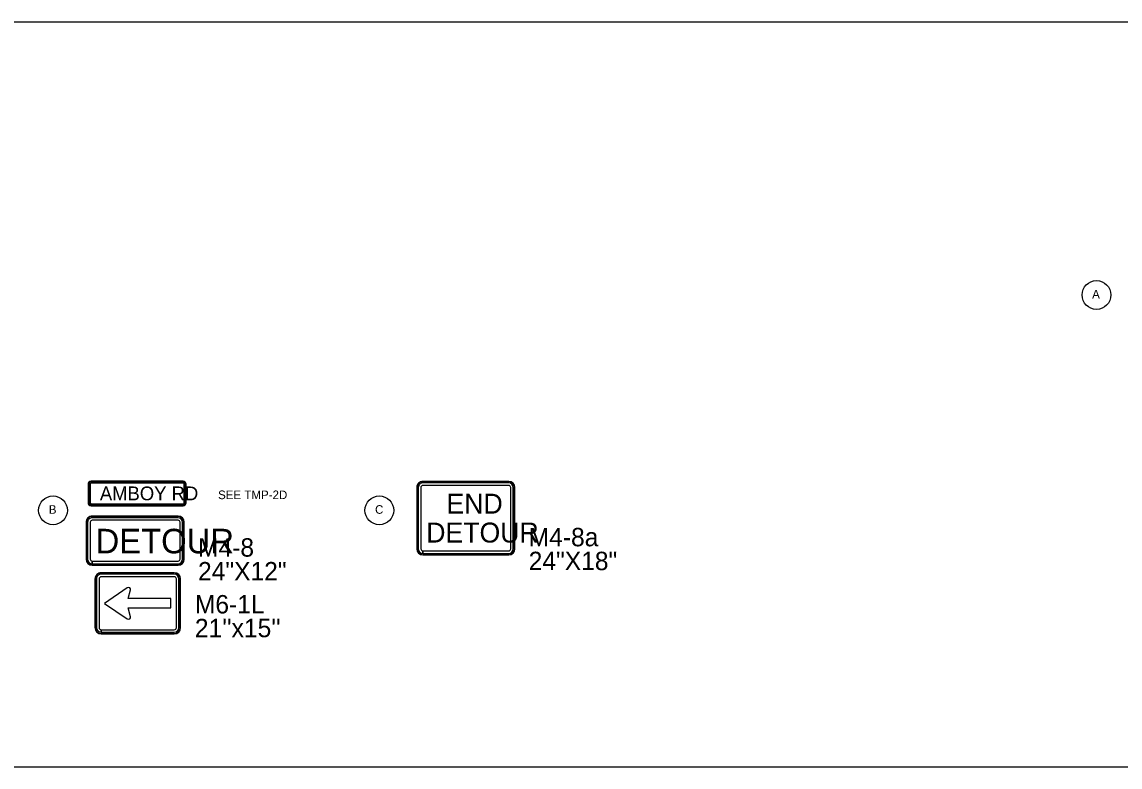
# Model space of a CAD drawing. Extents: x 886234 to 968767, y 455416 to 684046.
# Drawn here: x 940080 to 954413, y 536165 to 545883 of the extents above; entities that cross this region are included whole.
import ezdxf

# ---------------------------------------------------------------- set-up
doc = ezdxf.new("R2010")
doc.units = 0
for name, color, linetype in [('Scratch_Level_3', 7, 'Continuous'), ('TC DEV SIGN BLACK 239', 7, 'Continuous'), ('TC DEV SIGN BLACK ZERO', 7, 'Continuous'), ('TC DEV SIGN ORANGE', 7, 'Continuous'), ('TC DEV SIGN WHITE', 7, 'Continuous'), ('TC LABEL TEXT', 7, 'Continuous')]:
    doc.layers.add(name, color=color, linetype=linetype)

msp = doc.modelspace()

# ---------------------------------------------------------------- linework, layer by layer
at = {"layer": 'Scratch_Level_3'}
msp.add_lwpolyline([(933999, 545883), (968767, 545883), (968767, 536165), (933999, 536165)], close=True, dxfattribs=at)
at = {"layer": 'TC DEV SIGN BLACK 239'}
for p, q in [((942068, 538680), (941114, 538680)), ((942068, 538646), (941114, 538646)), ((941053, 538619), (941053, 537983)), ((941087, 538619), (941087, 537983)), ((941452, 538502), (941158, 538300)), ((942095, 537983), (942095, 538619)), ((942129, 537983), (942129, 538619)), ((941464, 538362), (941498, 538477)), ((942024, 538362), (941464, 538362)), ((942024, 538240), (942024, 538362)), ((941158, 538300), (941452, 538098)), ((941498, 538122), (941464, 538240)), ((941464, 538240), (942024, 538240)), ((941114, 537922), (941114, 537956)), ((941114, 537956), (942068, 537956)), ((941114, 537956), (941114, 537922)), ((941114, 537922), (942068, 537922))]:
    msp.add_line(p, q, dxfattribs=at)
for centre, major_axis, ratio, start_param, end_param in [((941114, 538619), (60.9, 0), 0.999865, 1.570796, 3.141593), ((941114, 538619), (27, 0), 0.999865, 1.570796, 3.141593), ((942068, 538619), (60.9, 0), 0.999865, 0, 1.570796), ((942068, 538619), (27, 0), 0.999865, 0, 1.570796), ((941469, 538484), (-30.2, 0), 0.720018, 2.830616, 5.313575), ((941469, 538116), (-30.2, 0), 0.720018, 0.969609, 3.452568), ((941114, 537983), (60.9, 0), 0.999865, 3.141593, 4.712389), ((941114, 537983), (27, 0), 0.999865, 3.141593, 4.712389), ((942068, 537983), (60.9, 0), 0.999865, 4.712389, 6.283185), ((942068, 537983), (27, 0), 0.999865, 4.712389, 6.283185)]:
    msp.add_ellipse(centre, major_axis=major_axis, ratio=ratio, start_param=start_param, end_param=end_param, dxfattribs=at)
at = {"layer": 'TC DEV SIGN BLACK ZERO'}
for p, q in [((940943, 539853), (940943, 539613)), ((940945, 539853), (940945, 539613)), ((940945, 539853), (940945, 539853)), ((940953, 539853), (940953, 539613)), ((940970, 539853), (940970, 539613)), ((942183, 539893), (940983, 539893)), ((940983, 539892), (940983, 539892)), ((942183, 539892), (940983, 539892)), ((942183, 539883), (940983, 539883)), ((942183, 539867), (940983, 539867)), ((942183, 539892), (942183, 539892)), ((942197, 539613), (942197, 539853)), ((942213, 539613), (942213, 539853)), ((942222, 539853), (942222, 539853)), ((942222, 539613), (942222, 539853)), ((942223, 539613), (942223, 539853)), ((945233, 539811), (945233, 539011)), ((945236, 539811), (945236, 539011)), ((945236, 539811), (945236, 539811)), ((945253, 539811), (945253, 539011)), ((945286, 539811), (945286, 539011)), ((946433, 539891), (945313, 539891)), ((945313, 539888), (945313, 539888)), ((946433, 539888), (945313, 539888)), ((946433, 539871), (945313, 539871)), ((946433, 539838), (945313, 539838)), ((946433, 539888), (946433, 539888)), ((946459, 539011), (946459, 539811)), ((946493, 539011), (946493, 539811)), ((946509, 539811), (946509, 539811)), ((946509, 539011), (946509, 539811)), ((946513, 539011), (946513, 539811)), ((940945, 539613), (940945, 539613)), ((940983, 539600), (942183, 539600)), ((940983, 539583), (942183, 539583)), ((940983, 539575), (942183, 539575)), ((940983, 539575), (940983, 539575)), ((940983, 539573), (942183, 539573)), ((942183, 539575), (942183, 539575)), ((942213, 539613), (942197, 539613)), ((942197, 539613), (942213, 539613)), ((942223, 539613), (942222, 539613)), ((942222, 539613), (942222, 539613)), ((942222, 539613), (942223, 539613)), ((940917, 539357), (940917, 538877)), ((940920, 539357), (940920, 538877)), ((940920, 539357), (940920, 539357)), ((940937, 539357), (940937, 538877)), ((940970, 539357), (940970, 538877)), ((942117, 539437), (940997, 539437)), ((940997, 539434), (940997, 539434)), ((942117, 539434), (940997, 539434)), ((942117, 539417), (940997, 539417)), ((942117, 539384), (940997, 539384)), ((942117, 539434), (942117, 539434)), ((942144, 538877), (942144, 539357)), ((942177, 538877), (942177, 539357)), ((942194, 539357), (942194, 539357)), ((942194, 538877), (942194, 539357)), ((942197, 538877), (942197, 539357)), ((945236, 539011), (945236, 539011)), ((945313, 538951), (945313, 538985)), ((945313, 538985), (946433, 538985)), ((945313, 538985), (945313, 538951)), ((945313, 538951), (946433, 538951)), ((945313, 538931), (945313, 538935)), ((945313, 538935), (945313, 538935)), ((945313, 538935), (946433, 538935)), ((945313, 538935), (945313, 538931)), ((945313, 538931), (946433, 538931)), ((946433, 538935), (946433, 538935)), ((946509, 539011), (946509, 539011)), ((940920, 538877), (940920, 538877)), ((940997, 538817), (940997, 538850)), ((940997, 538850), (942117, 538850)), ((940997, 538850), (940997, 538817)), ((940997, 538817), (942117, 538817)), ((940997, 538797), (940997, 538800)), ((940997, 538800), (940997, 538800)), ((940997, 538800), (942117, 538800)), ((940997, 538800), (940997, 538797)), ((940997, 538797), (942117, 538797)), ((942117, 538800), (942117, 538800)), ((942194, 538877), (942194, 538877)), ((942068, 538700), (941114, 538700)), ((941114, 538697), (941114, 538697)), ((942068, 538697), (941114, 538697)), ((942068, 538697), (942068, 538697)), ((941033, 538619), (941033, 537983)), ((941036, 538619), (941036, 537983)), ((941036, 538619), (941036, 538619)), ((942146, 538619), (942146, 538619)), ((942146, 537983), (942146, 538619)), ((942149, 537983), (942149, 538619)), ((941036, 537983), (941036, 537983)), ((942146, 537983), (942146, 537983)), ((941114, 537902), (941114, 537905)), ((941114, 537905), (941114, 537905)), ((941114, 537905), (942068, 537905)), ((941114, 537905), (941114, 537902)), ((941114, 537902), (942068, 537902)), ((942068, 537905), (942068, 537905))]:
    msp.add_line(p, q, dxfattribs=at)
for centre, major_axis, start_param, end_param in [((940983, 539853), (0, 40), 0, 1.570796), ((940983, 539853), (0, 38.3), 0, 1.570796), ((940983, 539853), (0, 30), 0, 1.570796), ((940983, 539853), (0, 13.3), 0, 1.570796), ((942183, 539853), (0, 40), 4.712389, 6.283185), ((942183, 539853), (0, 38.3), 4.712389, 6.283185), ((942183, 539853), (0, 30), 4.712389, 6.283185), ((942183, 539853), (0, 13.3), 4.712389, 6.283185), ((945313, 539811), (80, 0), 1.570796, 3.141593), ((945313, 539811), (76.7, 0), 1.570796, 3.141593), ((945313, 539811), (60, 0), 1.570796, 3.141593), ((945313, 539811), (26.7, 0), 1.570796, 3.141593), ((946433, 539811), (80, 0), 0, 1.570796), ((946433, 539811), (76.7, 0), 0, 1.570796), ((946433, 539811), (60, 0), 0, 1.570796), ((946433, 539811), (26.7, 0), 0, 1.570796), ((940983, 539613), (0, 40), 1.570796, 3.141593), ((940983, 539613), (0, 38.3), 1.570796, 3.141593), ((940983, 539613), (0, 30), 1.570796, 3.141593), ((940983, 539613), (0, 13.3), 1.570796, 3.141593), ((942183, 539613), (0, 30), 3.141593, 4.712389), ((942183, 539613), (0, 13.3), 3.141593, 4.712389), ((942183, 539613), (0, 40), 3.141593, 4.712389), ((942183, 539613), (0, 38.3), 3.141593, 4.712389), ((940997, 539357), (80, 0), 1.570796, 3.141593), ((940997, 539357), (76.7, 0), 1.570796, 3.141593), ((940997, 539357), (60, 0), 1.570796, 3.141593), ((940997, 539357), (26.7, 0), 1.570796, 3.141593), ((942117, 539357), (80, 0), 0, 1.570796), ((942117, 539357), (76.7, 0), 0, 1.570796), ((942117, 539357), (60, 0), 0, 1.570796), ((942117, 539357), (26.7, 0), 0, 1.570796), ((945313, 539011), (80, 0), 3.141593, 4.712389), ((945313, 539011), (76.7, 0), 3.141593, 4.712389), ((945313, 539011), (60, 0), 3.141593, 4.712389), ((945313, 539011), (26.7, 0), 3.141593, 4.712389), ((946433, 539011), (60, 0), 4.712389, 6.283185), ((946433, 539011), (26.7, 0), 4.712389, 6.283185), ((946433, 539011), (80, 0), 4.712389, 6.283185), ((946433, 539011), (76.7, 0), 4.712389, 6.283185), ((940997, 538877), (80, 0), 3.141593, 4.712389), ((940997, 538877), (76.7, 0), 3.141593, 4.712389), ((940997, 538877), (60, 0), 3.141593, 4.712389), ((940997, 538877), (26.7, 0), 3.141593, 4.712389), ((942117, 538877), (60, 0), 4.712389, 6.283185), ((942117, 538877), (26.7, 0), 4.712389, 6.283185), ((942117, 538877), (80, 0), 4.712389, 6.283185), ((942117, 538877), (76.7, 0), 4.712389, 6.283185), ((941114, 538619), (81.1, 0), 1.570796, 3.141593), ((941114, 538619), (77.8, 0), 1.570796, 3.141593), ((942068, 538619), (81.1, 0), 0, 1.570796), ((942068, 538619), (77.8, 0), 0, 1.570796), ((941114, 537983), (81.1, 0), 3.141593, 4.712389), ((941114, 537983), (77.8, 0), 3.141593, 4.712389), ((942068, 537983), (81.1, 0), 4.712389, 6.283185), ((942068, 537983), (77.8, 0), 4.712389, 6.283185)]:
    msp.add_ellipse(centre, major_axis=major_axis, ratio=0.999865, start_param=start_param, end_param=end_param, dxfattribs=at)
at = {"layer": 'TC DEV SIGN ORANGE'}
for p, q in [((940943, 539853), (940943, 539613)), ((942183, 539893), (940983, 539893)), ((942223, 539613), (942223, 539853)), ((945233, 539811), (945233, 539011)), ((946433, 539891), (945313, 539891)), ((946513, 539011), (946513, 539811)), ((940983, 539573), (942183, 539573)), ((940917, 539357), (940917, 538877)), ((942117, 539437), (940997, 539437)), ((942197, 538877), (942197, 539357)), ((945313, 538931), (946433, 538931)), ((940997, 538797), (942117, 538797))]:
    msp.add_line(p, q, dxfattribs=at)
for centre, major_axis, start_param, end_param in [((940983, 539853), (0, 40), 0, 1.570796), ((942183, 539853), (0, 40), 4.712389, 6.283185), ((945313, 539811), (80, 0), 1.570796, 3.141593), ((946433, 539811), (80, 0), 0, 1.570796), ((940983, 539613), (0, 40), 1.570796, 3.141593), ((942183, 539613), (0, 40), 3.141593, 4.712389), ((940997, 539357), (80, 0), 1.570796, 3.141593), ((942117, 539357), (80, 0), 0, 1.570796), ((945313, 539011), (80, 0), 3.141593, 4.712389), ((946433, 539011), (80, 0), 4.712389, 6.283185), ((940997, 538877), (80, 0), 3.141593, 4.712389), ((942117, 538877), (80, 0), 4.712389, 6.283185)]:
    msp.add_ellipse(centre, major_axis=major_axis, ratio=0.999865, start_param=start_param, end_param=end_param, dxfattribs=at)
at = {"layer": 'TC DEV SIGN WHITE'}
for p, q in [((942068, 538700), (941114, 538700)), ((941033, 538619), (941033, 537983)), ((942149, 537983), (942149, 538619)), ((941114, 537902), (942068, 537902))]:
    msp.add_line(p, q, dxfattribs=at)
for centre, start_param, end_param in [((941114, 538619), 1.570796, 3.141593), ((942068, 538619), 0, 1.570796), ((941114, 537983), 3.141593, 4.712389), ((942068, 537983), 4.712389, 6.283185)]:
    msp.add_ellipse(centre, major_axis=(81.1, 0), ratio=0.999865, start_param=start_param, end_param=end_param, dxfattribs=at)
at = {"layer": 'TC LABEL TEXT'}
for centre in [(954105, 542322), (940485, 539513), (944745, 539513)]:
    msp.add_circle(centre, 188, dxfattribs=at)

# ---------------------------------------------------------------- texts
at = {"layer": 'TC DEV SIGN BLACK ZERO'}
for s, height, p in [(' AMBOY RD', 180, (941030, 539644)), ('DETOUR', 320, (941041, 538952))]:
    msp.add_text(s, height=height, dxfattribs=at).set_placement(p)
for s, height, p in [('END', 260, (945621, 539470)), ('DETOUR', 260, (945357, 539093)), ('M4-8a', 240, (946694, 539044)), ('M4-8', 240, (942378, 538909)), ('24"X18"', 240, (946694, 538733)), ('24"X12"', 240, (942378, 538599)), ('M6-1L', 240, (942337, 538168)), ("21''x15''", 240, (942337, 537858))]:
    msp.add_text(s, height=height, rotation=360, dxfattribs=at).set_placement(p)
at = {"layer": 'TC LABEL TEXT'}
for s, height, p in [('A', 112, (954049, 542276)), ('SEE TMP-2D', 112.5, (942640, 539659)), ('B', 112, (940431, 539468)), ('C', 112, (944689, 539468))]:
    msp.add_text(s, height=height, dxfattribs=at).set_placement(p)

doc.saveas('drawing.dxf')
